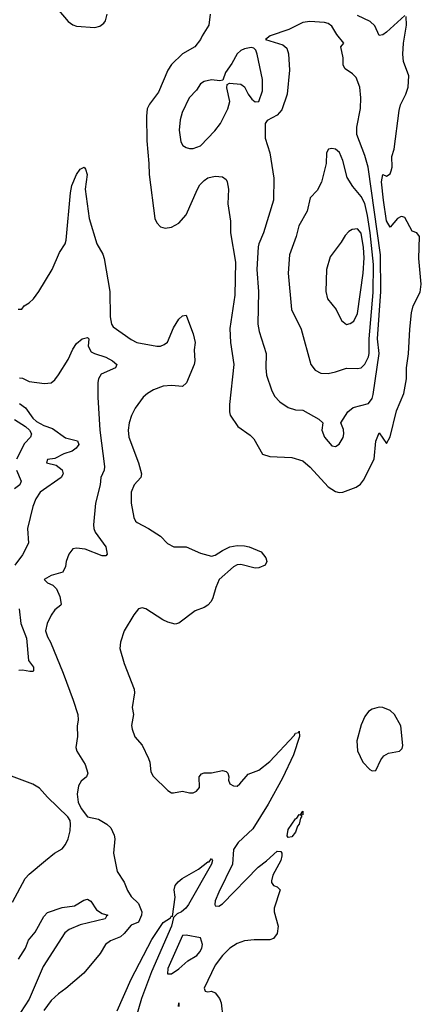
# Model space of a CAD drawing. Header units: inches. Extents: x 1682530 to 1839546, y 640742 to 791647.
# Tile 324 of 656: x 1752538 to 1754740, y 713002 to 718399. Entities that reach past the tile are written whole.
import ezdxf

# ---------------------------------------------------------------- set-up
doc = ezdxf.new("R2010")
doc.units = ezdxf.units.IN
doc.header["$MEASUREMENT"] = 0
doc.layers.add('B7751', color=7, linetype='Continuous')

msp = doc.modelspace()

# ---------------------------------------------------------------- linework, layer by layer
at = {"layer": 'B7751', "color": 5}
for points, elevation in [([(1752752.6, 718450), (1752804.7, 718390), (1752830, 718370.2), (1752850, 718363), (1752950, 718356.1), (1752976.6, 718363.4), (1752999.3, 718380.7), (1753007.7, 718392.3), (1753017, 718430)], 820), ([(1753583.1, 718430), (1753575.6, 718370), (1753538, 718310), (1753530.2, 718289.8), (1753498.7, 718250), (1753430, 718212.3), (1753370, 718154), (1753350, 718122), (1753298.8, 718001.2), (1753250, 717936.9), (1753237.7, 717910), (1753233.1, 717870), (1753235.5, 717735.5), (1753246.8, 717610), (1753247.8, 717550), (1753279.5, 717310), (1753290, 717285.5), (1753310, 717264.4), (1753336.1, 717256.1), (1753370, 717262), (1753410, 717284.6), (1753450, 717328.9), (1753513.1, 717470), (1753526.6, 717493.4), (1753550, 717518.5), (1753570, 717531.4), (1753610, 717540.6), (1753650, 717537.4), (1753670, 717523), (1753676.5, 717510), (1753683.5, 717470), (1753679.4, 717390), (1753694.3, 717294.3), (1753694, 717230), (1753721.5, 717070), (1753718.3, 716890), (1753690, 716706), (1753693, 716630), (1753712.1, 716510), (1753689.2, 716289.2), (1753687.7, 716250), (1753691.8, 716231.8), (1753734.9, 716170), (1753801.4, 716121.4), (1753821.5, 716101.5), (1753870, 716018), (1753910, 716005.5), (1754030, 715998.9), (1754090, 715980.8), (1754130, 715946), (1754230, 715838.9), (1754270, 715813.8), (1754290, 715808.3), (1754310, 715809.2), (1754383.3, 715836.7), (1754406.2, 715853.8), (1754424.1, 715875.9), (1754481.4, 715990), (1754491.3, 716088.7), (1754510, 716134), (1754550, 716076), (1754570, 716113.4), (1754604.5, 716255.5), (1754645.2, 716350), (1754658.2, 716430), (1754659, 716490), (1754670, 716567.3), (1754677, 716703), (1754687, 716793), (1754695.6, 716830), (1754733.5, 716906.5), (1754740.2, 716950), (1754726.5, 717090), (1754730.8, 717210.8), (1754715.3, 717230), (1754690, 717239.3), (1754650, 717314), (1754638.6, 717318.6), (1754630, 717321.2), (1754610.5, 717309.5), (1754570, 717262.7), (1754550, 717297.2), (1754532.4, 717410), (1754522.5, 717510), (1754530, 717550.8), (1754550, 717542), (1754570, 717554), (1754575.6, 717570), (1754581, 717590), (1754579.2, 717650), (1754590.6, 717689.4), (1754618.7, 717901.3), (1754626.9, 717933.1), (1754655.2, 717990), (1754667.4, 718030), (1754671, 718091), (1754643.1, 718170), (1754638.5, 718210), (1754643, 718270), (1754659.1, 718370), (1754656.6, 718416.6)], 820), ([(1754650, 718421.7), (1754550, 718330.6), (1754530, 718316.4), (1754510, 718311.8), (1754485.1, 718365.1), (1754458.9, 718390), (1754390, 718422)], 820), ([(1752530, 716812), (1752550, 716812), (1752562, 716830), (1752590, 716847.3), (1752613.2, 716870), (1752642.7, 716910), (1752716.2, 717030), (1752756.1, 717123.9), (1752787, 717170), (1752793.3, 717190), (1752816.4, 717450), (1752824.2, 717490), (1752850, 717550.6), (1752870, 717579.1), (1752890.8, 717590.8), (1752899.1, 717579.1), (1752907.7, 717550), (1752897.4, 717470), (1752918.3, 717310), (1752960.1, 717170), (1752993.4, 717113.4), (1753000.6, 717090), (1753032.1, 716910), (1753033.3, 716770), (1753042.1, 716730), (1753050, 716715.6), (1753150, 716646.2), (1753180.4, 716630), (1753289.8, 716610.2), (1753310, 716610.2), (1753330, 716618), (1753347.6, 716632.4), (1753381.8, 716710), (1753410, 716757.1), (1753430, 716776.3), (1753450, 716778.8), (1753453.3, 716773.3), (1753490, 716678), (1753499.3, 716630), (1753493.9, 716590), (1753498, 716530), (1753494.8, 716510), (1753452.2, 716407.8), (1753430, 716388.7), (1753370, 716394.6), (1753324, 716390), (1753272.2, 716370), (1753238, 716350), (1753214.9, 716330), (1753170.3, 716270), (1753150.2, 716229.8), (1753137.7, 716190), (1753132.6, 716150), (1753136.9, 716110), (1753190.3, 715970), (1753206.7, 715910), (1753202.4, 715890), (1753165.7, 715850), (1753148.9, 715810), (1753148.9, 715750), (1753163.2, 715670), (1753173.4, 715650), (1753182.8, 715642.8), (1753244.9, 715610), (1753310, 715567.6), (1753348.3, 715528.3), (1753384, 715510), (1753450, 715508.9), (1753530, 715475), (1753590, 715458.4), (1753610, 715464.3), (1753650, 715490.1), (1753690, 715508.9), (1753730, 715517.9), (1753770, 715515.8), (1753795.5, 715510), (1753861.8, 715481.8), (1753888.5, 715450), (1753892.4, 715430), (1753884.4, 715410), (1753850, 715393.8), (1753830, 715392.5), (1753750, 715413.6), (1753730, 715410.8), (1753710, 715400.9), (1753632.6, 715330), (1753613.7, 715286.3), (1753597.4, 715230), (1753588, 715210), (1753570.5, 715189.5), (1753550, 715177.3), (1753500.7, 715159.3), (1753410, 715091.7), (1753390, 715085.7), (1753350, 715096.5), (1753322, 715110), (1753230, 715169.7), (1753210, 715175.6), (1753190, 715169.4), (1753163.4, 715136.6), (1753110.3, 715049.7), (1753090, 714988), (1753086.6, 714953.4), (1753110.3, 714869.7), (1753165.3, 714730), (1753166.7, 714710), (1753155.1, 714630), (1753161.8, 714590), (1753150.2, 714530), (1753155.1, 714510), (1753168.9, 714468.9), (1753210, 714422), (1753244.9, 714350), (1753252.3, 714330), (1753257, 714277), (1753270, 714252.4), (1753350, 714173.7), (1753370, 714162), (1753381.7, 714161.7), (1753430, 714170.4), (1753470, 714161.1), (1753490, 714162.3), (1753506.6, 714170), (1753523.6, 714190), (1753522.4, 714250), (1753534.3, 714265.7), (1753548.7, 714271.3), (1753590, 714271.7), (1753650, 714284.4), (1753670, 714279.1), (1753679.1, 714270), (1753684.4, 714250), (1753683.1, 714230), (1753690.7, 714210), (1753710, 714199.5), (1753730, 714198.7), (1753745.1, 714210), (1753790, 714264.4), (1753850, 714285.5), (1753910, 714333.2), (1754043.9, 714476.1), (1754050, 714488.7), (1754067.3, 714492.7), (1754070, 714498.8), (1754071.4, 714470), (1754038.6, 714370), (1753978.2, 714241.8), (1753900.6, 714099.4), (1753816.1, 713963.9), (1753735.8, 713890), (1753709.5, 713850), (1753704.8, 713770), (1753630, 713616.2), (1753610.7, 713570), (1753608, 713550), (1753610, 713542), (1753630, 713540.7), (1753650, 713553.4), (1753845.8, 713754.2), (1753891.5, 713788.5), (1753950, 713841.6), (1753970, 713839.2), (1753975.6, 713830), (1753975.9, 713815.9), (1753970, 713791.1), (1753926.2, 713710), (1753919.1, 713679.1), (1753918.9, 713670), (1753930, 713652.9), (1753950, 713647), (1753967, 713630), (1753933.9, 713530), (1753933.4, 713510), (1753954.7, 713430), (1753950.1, 713389.9), (1753930, 713362.6), (1753910, 713355.4), (1753823.7, 713356.3), (1753771, 713350), (1753730, 713334.8), (1753690, 713309.8), (1753650, 713269.9), (1753610, 713216.4), (1753550.3, 713090), (1753554.6, 713074.6), (1753570, 713070.3), (1753590, 713074), (1753610, 713065.8), (1753633.5, 713033.5), (1753642.2, 713010), (1753661.3, 712850)], 780), ([(1752536.5, 716436.5), (1752553.8, 716433.8), (1752590, 716416.5), (1752674.3, 716405.7), (1752710, 716408.7), (1752730, 716425.5), (1752750, 716453.4), (1752803.6, 716536.4), (1752830, 716593.4), (1752850, 716623.8), (1752881.2, 716650), (1752910, 716657.3), (1752916.3, 716650), (1752913.7, 716610), (1752930, 716579.1), (1752948.7, 716568.7), (1753010.7, 716550), (1753047.3, 716530), (1753070.6, 716510), (1753062.8, 716490), (1752984.6, 716455.4), (1752970.2, 716430), (1752966.3, 716410), (1752965.6, 716330), (1752976.6, 716150), (1753002.5, 715950), (1753000.6, 715930), (1752983.2, 715890), (1752978.9, 715850), (1752954.4, 715750), (1752942.7, 715630), (1752944.5, 715610), (1752952.7, 715590), (1753010.3, 715510), (1753017.3, 715470), (1753010, 715461.2), (1752990, 715460.9), (1752896.6, 715496.6), (1752850, 715502), (1752830, 715498), (1752807, 715470), (1752793.4, 715430), (1752790, 715402), (1752774.8, 715370), (1752710, 715353.2), (1752672, 715330), (1752690, 715312), (1752719.9, 715299.9), (1752739.5, 715279.5), (1752757.6, 715237.6), (1752764.7, 715195.3), (1752764.4, 715190), (1752730, 715164.6), (1752710, 715135.3), (1752688.3, 715090), (1752680.1, 715050), (1752690, 715016.9), (1752706.9, 714986.9), (1752776.6, 714816.6), (1752831.2, 714670), (1752855.9, 714590), (1752858.9, 714561.1), (1752853.2, 714526.8), (1752855.3, 714470), (1752845.5, 714410), (1752851.5, 714390), (1752897.2, 714317.2), (1752911.5, 714270), (1752904.4, 714250), (1752875.1, 714224.9), (1752860.9, 714199.1), (1752853.5, 714153.5), (1752858, 714110), (1752875.3, 714075.3), (1752910.7, 714030.7), (1752970, 714017), (1753016.3, 713990), (1753037.1, 713970), (1753056.5, 713930), (1753058.9, 713910), (1753052.6, 713830), (1753071.6, 713730), (1753110, 713672), (1753130, 713625.3), (1753150, 713592.4), (1753190, 713555.5), (1753207.7, 713510), (1753206.7, 713490), (1753190, 713451.8), (1753150, 713436.3), (1753111, 713390), (1753090, 713372.3), (1753036.5, 713350), (1753008.6, 713330), (1752978.8, 713281.2), (1752890, 713173.6), (1752791.1, 713088.9), (1752750, 713060.5), (1752710, 713023), (1752670, 712967.8)], 760), ([(1752536.3, 716296.3), (1752570, 716271.6), (1752610, 716214.8), (1752630, 716197.6), (1752670, 716174.8), (1752717.6, 716157.6), (1752790, 716108.1), (1752854.8, 716090), (1752862.4, 716070), (1752848.2, 716050), (1752825.4, 716034.6), (1752780.9, 716019.1), (1752730, 715993.6), (1752690, 715988), (1752684.9, 715970), (1752737.7, 715957.7), (1752771.2, 715931.2), (1752777, 715910), (1752766, 715890), (1752650.1, 715809.9), (1752626.3, 715773.7), (1752610.1, 715730), (1752580.6, 715610), (1752586.4, 715530), (1752554, 715466), (1752511.8, 715410)], 740), ([(1752510, 716207), (1752569.1, 716170), (1752591.3, 716150), (1752603.3, 716130), (1752597.3, 716110), (1752564.5, 716075.5), (1752520.6, 715990)], 720), ([(1752521.3, 715930), (1752546.3, 715870), (1752538.4, 715850), (1752510, 715828.5)], 720), ([(1752534.4, 715170), (1752544.6, 715090), (1752575.8, 715010), (1752587.2, 714887.2), (1752613.2, 714850), (1752614.6, 714830), (1752610, 714825.7), (1752593.9, 714826.1), (1752554.2, 714834.2), (1752532.4, 714832.4)], 740), ([(1752498.2, 713561.8), (1752568.7, 713691.3), (1752590, 713715.5), (1752679.3, 713790), (1752729.7, 713830.3), (1752770, 713854), (1752790, 713878.8), (1752804.2, 713910), (1752814, 713954), (1752817.2, 713990), (1752814, 714010), (1752801.2, 714030), (1752690, 714137), (1752647.3, 714187.3), (1752610, 714209.8), (1752492.7, 714252.7)], 760), ([(1753073, 712967), (1753150, 713139.8), (1753263.3, 713356.7), (1753325, 713450), (1753364, 713476), (1753370, 713487.4), (1753376, 713484), (1753389.9, 713590), (1753385.3, 713630), (1753390, 713653.5), (1753406.1, 713673.9), (1753428.6, 713691.4), (1753517.8, 713742.2), (1753570, 713782.6), (1753577.4, 713782.6), (1753590, 713800.7), (1753594.9, 713790), (1753590.2, 713770), (1753463, 713550), (1753449.3, 713530), (1753424.7, 713510), (1753401.5, 713498.5), (1753381.1, 713478.9), (1753370.1, 713430), (1753260.4, 713179.6), (1753206.7, 713033.3), (1753129.6, 712770)], 760), ([(1752531.7, 713250), (1752569.1, 713310), (1752586.7, 713353.3), (1752622.7, 713397.3), (1752670, 713483.1), (1752690, 713505.5), (1752770, 713532.7), (1752838.4, 713541.6), (1752890, 713572.4), (1752910, 713579.1), (1752928.2, 713568.2), (1752959.9, 713519.9), (1752990, 713499.3), (1753022, 713490), (1753013.7, 713486.3), (1753006, 713470), (1752870, 713438.7), (1752810, 713412.9), (1752786.2, 713393.8), (1752667.5, 713210), (1752589.3, 713030), (1752495.8, 712884.2)], 740), ([(1753409, 712991), (1753410.4, 713010.4), (1753410.2, 712990)], 760)]:
    msp.add_lwpolyline(points, dxfattribs=dict(at, elevation=elevation))
for points, elevation in [([(1754129.8, 718389.8), (1754090, 718383.9), (1754014.4, 718345.6), (1753910.6, 718310), (1753886, 718290), (1753981.4, 718261.4), (1754002.7, 718242.7), (1754011.6, 718211.6), (1754018.3, 718121.7), (1754005.4, 717990), (1753975.1, 717904.9), (1753950, 717875.4), (1753894.2, 717845.8), (1753884.4, 717830), (1753883.7, 717750), (1753908.9, 717670), (1753931.6, 717530), (1753929, 717410), (1753874.6, 717230), (1753848.8, 717170), (1753846.2, 717153.8), (1753838.6, 717030), (1753848.3, 716910), (1753843.9, 716730), (1753850.2, 716690), (1753890.2, 716570), (1753886.9, 716490), (1753891.7, 716450), (1753918, 716370), (1753935.6, 716335.6), (1753964.6, 716304.6), (1754010, 716273.1), (1754050, 716260.3), (1754090, 716259), (1754178, 716210), (1754200.7, 716190), (1754194.4, 716150), (1754210, 716110.6), (1754250, 716063.8), (1754270, 716060.5), (1754290, 716073.4), (1754310.9, 716109.1), (1754315.4, 716130), (1754312.7, 716152.7), (1754299.3, 716190), (1754337.6, 716250), (1754366.1, 716273.9), (1754450, 716295.2), (1754470, 716323.2), (1754475.9, 716344.1), (1754509.7, 716570), (1754500.3, 716650), (1754517.7, 716910), (1754516, 717110), (1754449.1, 717590), (1754430, 717654), (1754386, 717770), (1754386.8, 717810), (1754407.2, 717912.8), (1754409, 717970), (1754403.5, 718030), (1754382.2, 718082.2), (1754362.5, 718102.5), (1754322.9, 718130), (1754311.5, 718150), (1754312.1, 718190), (1754298, 718250), (1754316, 718270), (1754277.7, 718317.7), (1754250, 718363.5), (1754230, 718378), (1754210, 718383.1)], 840), ([(1753807.5, 718247.5), (1753770, 718239.7), (1753750, 718229.6), (1753730, 718212), (1753701.4, 718158.6), (1753667.3, 718110), (1753651.6, 718068.4), (1753635.3, 718064.7), (1753590, 718069.6), (1753550, 718060.5), (1753530, 718047), (1753506.6, 718013.4), (1753466.5, 717970), (1753428.9, 717891.1), (1753417.1, 717850), (1753412.9, 717792.9), (1753422, 717730), (1753433.4, 717710), (1753450, 717698.4), (1753470, 717694), (1753490, 717694), (1753530, 717708.5), (1753607.6, 717790), (1753638.4, 717830), (1753679.7, 717910), (1753689.6, 717950), (1753674.6, 718025.4), (1753676.4, 718043.6), (1753689, 718051), (1753750, 718045.5), (1753770, 718030.7), (1753790, 717990.5), (1753810, 717964.4), (1753830, 717948.4), (1753850, 717950.6), (1753868.7, 718010), (1753868.5, 718071.5), (1753839.8, 718210), (1753832.3, 718232.3), (1753822.4, 718242.4)], 840), ([(1754250, 717693.6), (1754230.4, 717689.6), (1754220.4, 717670), (1754218.5, 717610), (1754192, 717508), (1754170, 717463.7), (1754130, 717422.7), (1754114.7, 717350), (1754069.3, 717270), (1754054, 717210), (1754017.6, 717110), (1754010.2, 717010), (1754028.1, 716810), (1754082, 716702), (1754134.4, 716510), (1754158.2, 716478.2), (1754190, 716462), (1754230, 716459), (1754270, 716468.4), (1754330, 716488.2), (1754390, 716487.3), (1754410, 716491.5), (1754430, 716510.3), (1754450, 716551.7), (1754455, 716570), (1754454.6, 716650), (1754476.1, 716903.9), (1754477.3, 717057.3), (1754460.5, 717230), (1754445.7, 717325.7), (1754430, 717391.9), (1754410, 717430.8), (1754365.3, 717485.3), (1754333.5, 717533.5), (1754310, 717627), (1754291.8, 717671.8), (1754270, 717689.7)], 860), ([(1754390, 717252.4), (1754361.6, 717250), (1754342.3, 717237.7), (1754323.2, 717216.8), (1754300.7, 717179.3), (1754240.5, 717099.5), (1754219.6, 717030), (1754217.3, 716910), (1754225.5, 716870), (1754273.8, 716810), (1754303.1, 716750), (1754330, 716728.8), (1754350, 716733.7), (1754370, 716747.4), (1754390, 716788.2), (1754422, 717010), (1754426.8, 717093.2), (1754422.5, 717150), (1754410, 717228.2)], 880), ([(1754510, 714631.8), (1754470, 714620.5), (1754450, 714608), (1754430, 714578.9), (1754410, 714534), (1754386.4, 714446.4), (1754390, 714391.3), (1754420.3, 714330), (1754457.1, 714290), (1754470, 714281.7), (1754490, 714284.6), (1754518.4, 714341.6), (1754535, 714365), (1754560.6, 714379.4), (1754620.7, 714390), (1754635.2, 714404.8), (1754638.8, 714421.2), (1754627.9, 714527.9), (1754592.3, 714590), (1754570, 714612), (1754530, 714629.5)], 820), ([(1754010, 713916.9), (1754005.5, 713925.5), (1754010, 713960.3), (1754050, 714018), (1754057.6, 714022.4), (1754070, 714043), (1754078.6, 714041.4), (1754090, 714061), (1754090, 714041.2), (1754081.4, 714038.6), (1754083, 714030), (1754077.2, 714022.8), (1754070, 713989.8), (1754061.5, 713978.5), (1754050, 713946), (1754030, 713920.9)], 780), ([(1753450, 713381.6), (1753430, 713379.7), (1753350, 713198), (1753349.1, 713169.1), (1753370, 713168.9), (1753410, 713196.9), (1753459.5, 713240.5), (1753508.9, 713270), (1753525.4, 713290), (1753535.9, 713310), (1753539.8, 713330), (1753530, 713366.6)], 780)]:
    msp.add_lwpolyline(points, close=True, dxfattribs=dict(at, elevation=elevation))

doc.saveas('drawing.dxf')
